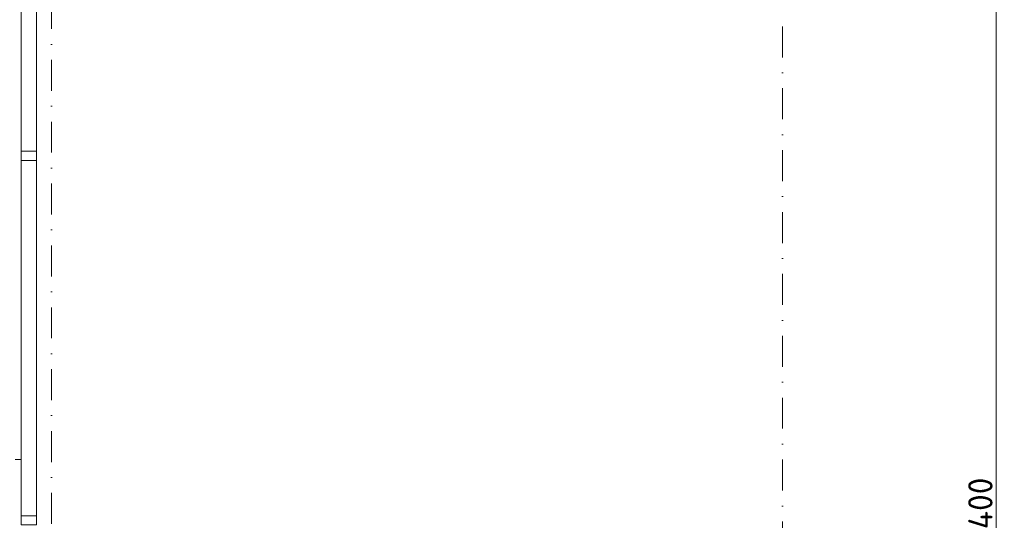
# Model space of a CAD drawing. Header units: millimetres. Extents: x -1695604 to 5289369, y -1488057 to 2187451.
# Tile 159 of 656: x -525 to 15645, y 11700 to 19920. Entities that reach past the tile are written whole.
import ezdxf

# ---------------------------------------------------------------- set-up
doc = ezdxf.new("R2010")
doc.units = ezdxf.units.MM
doc.linetypes.add('CENTERX2', pattern=[101.6, 63.5, -12.7, 12.7, -12.7])
doc.linetypes.add('DASHDOT', pattern=[25.4, 12.7, -6.35, 0, -6.35])
doc.layers.get('Defpoints').update_dxf_attribs({"color": 8})
for name, color, linetype, lineweight in [('A99_N_kce-rez-sil', 6, 'Continuous', 18), ('A99_N_kce-rez-ten', 4, 'Continuous', 9), ('A99_N_koty-200', 5, 'Continuous', 5), ('A99_N_koty-200 @ 200', 5, 'Continuous', 5), ('A99_N_osy', 1, 'CENTERX2', 9), ('A99_S_kce-rez-ten', 7, 'Continuous', 9), ('A99_S_sloupy', 7, 'Continuous', 5)]:
    doc.layers.add(name, color=color, linetype=linetype, lineweight=lineweight)
doc.styles.add('A99_kota', font='isocpeur.ttf', dxfattribs={"height": 2})
doc.dimstyles.new('A99_kota_200 new', dxfattribs={"dimscale": 200, "dimtxt": 2, "dimasz": 1.2, "dimexe": 0.5, "dimexo": 1.5, "dimgap": 0.3, "dimtad": 1, "dimdec": 0, "dimzin": 3, "dimdsep": 46, "dimtxsty": 'A99_kota', "dimblk": 'ARCHTICK', "dimcen": 2.5, "dimazin": 2, "dimtfac": 0.75, "dimtdec": 0, "dimtmove": 2, "dimatfit": 0, "dimfxl": 0, "dimtolj": 1, "dimtzin": 0, "dimlwd": 5, "dimlwe": 5, "dimarcsym": 0})

# ---------------------------------------------------------------- blocks, each defined once
blk = doc.blocks.new('_ArchTick')
at = {"color": 0, "linetype": 'ByBlock', "const_width": 0.15}
blk.add_lwpolyline([(-0.5, -0.5), (0.5, 0.5)], dxfattribs=at)
blk = doc.blocks.new('*D329')
at = {"layer": 'A99_N_koty-200', "color": 0, "lineweight": 5, "transparency": 16777216}
for p, q in [((15512.5, 23400), (15612.5, 23400)), ((15512.5, 0), (15512.5, 23400)), ((15512.5, 0), (15612.5, 0))]:
    blk.add_line(p, q, dxfattribs=at)
at = {"layer": 'Defpoints', "color": 0, "lineweight": 0, "transparency": 16777216}
for p in [(15512.5, 23400), (15512.5, 23400), (15512.5, 0)]:
    blk.add_point(p, dxfattribs=at)
at = {"layer": 'A99_N_koty-200', "color": 0, "lineweight": 5, "transparency": 16777216, "xscale": 240, "yscale": 240, "zscale": 240}
for p, rotation in [((15512.5, 23400), 90), ((15512.5, 0), 270)]:
    blk.add_blockref('_ArchTick', p, dxfattribs=dict(at, rotation=rotation))
at = {"layer": 'A99_N_koty-200', "color": 0, "transparency": 16777216, "insert": (15252.5, 11700), "char_height": 400, "attachment_point": 5, "rotation": 90, "style": 'A99_kota'}
blk.add_mtext('\\A1;23400', dxfattribs=at)

msp = doc.modelspace()

# ---------------------------------------------------------------- linework, layer by layer
at = {"layer": 'A99_N_kce-rez-sil', "linetype": 'Continuous'}
for points in [[(-500, 24000), (-500, 17760)], [(-500, 17610), (-500, 11775)]]:
    msp.add_lwpolyline(points, dxfattribs=at)
at = {"layer": 'A99_N_kce-rez-ten', "linetype": 'Continuous', "lineweight": 5, "ltscale": 0.5}
for points in [[(-500, 17760), (-500, 17610)], [(-500, 11775), (-500, 11625)]]:
    msp.add_lwpolyline(points, dxfattribs=at)
at = {"layer": 'A99_N_kce-rez-ten'}
msp.add_lwpolyline([(-600, 12700), (-500, 12700)], dxfattribs=at)
at = {"layer": 'A99_N_osy', "linetype": 'DASHDOT', "ltscale": 40}
msp.add_line((0, 27390), (0, -5085), dxfattribs=at)
msp.add_lwpolyline([(12000, -5085), (12000, 84377.5)], dxfattribs=at)
at = {"layer": 'A99_S_kce-rez-ten'}
for p, q in [((-250, 22800), (-250, 17760)), ((-250, 17610), (-250, 11775))]:
    msp.add_line(p, q, dxfattribs=at)
at = {"layer": 'A99_S_sloupy', "linetype": 'Continuous', "lineweight": 20, "ltscale": 2}
for points in [[(-500, 17610), (-250, 17610), (-250, 17760), (-500, 17760)], [(-500, 11625), (-250, 11625), (-250, 11775), (-500, 11775)]]:
    msp.add_lwpolyline(points, dxfattribs=at)

# ---------------------------------------------------------------- dimensions: what is measured, and where the dimension line sits
at = {"layer": 'A99_N_koty-200 @ 200'}
dim = msp.add_linear_dim(base=(15512.5, 23400), p1=(15512.5, 0), p2=(15512.5, 23400), angle=90, dimstyle='A99_kota_200 new', override={"dimscale": 200, "dimtix": 1, "dimtofl": 1, "dimtmove": 2, "dimatfit": 3}, dxfattribs=at)
dim.commit()
dim.dimension.update_dxf_attribs({"geometry": '*D329', "text_midpoint": (15252.5, 11700)})

doc.saveas('drawing.dxf')
